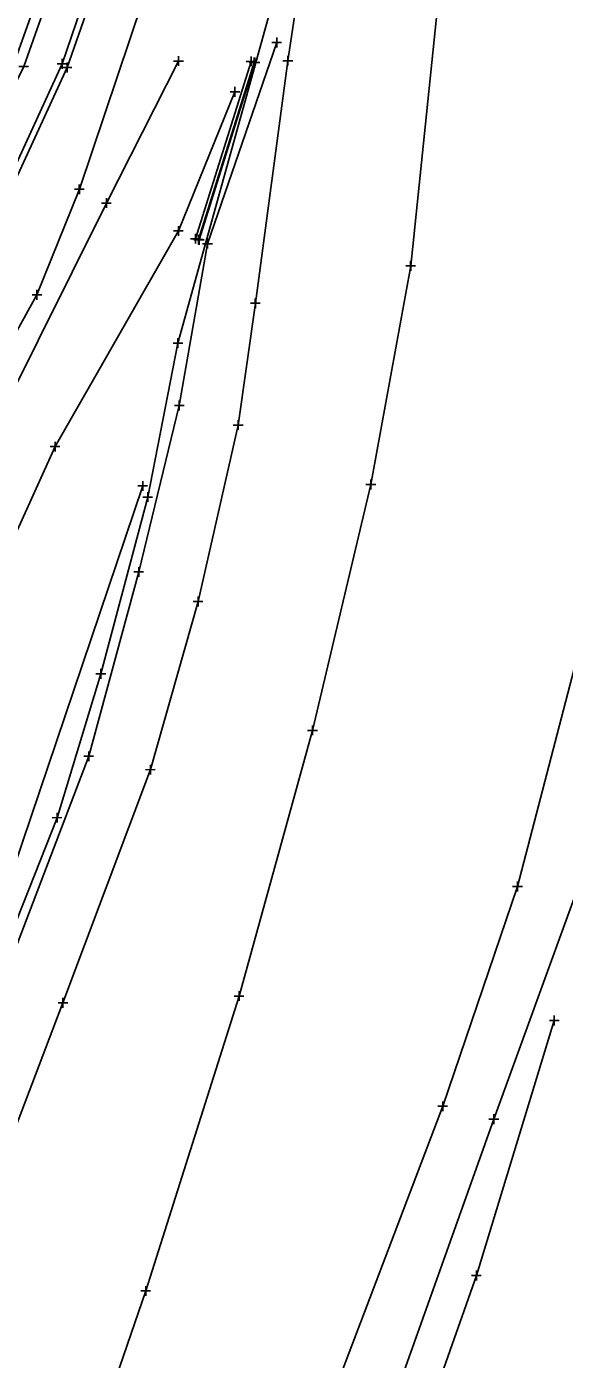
# Model space of a CAD drawing. Extents: x -1 to 1157254, y -1 to 2021979.
# Drawn here: x 1151619.2 to 1151689.1, y 2019275.4 to 2019448.3 of the extents above; entities that cross this region are included whole.
import ezdxf

# ---------------------------------------------------------------- set-up
doc = ezdxf.new("R2010")
doc.units = 0
for name, color, linetype in [('S_BUILDING_ANNOT', 7, 'Continuous'), ('S_CTL_TABLE', 7, 'Continuous'), ('S_DRIVEWAY_ANNOT', 7, 'Continuous'), ('S_EDGE_BITUMINOUS_ANNOT', 7, 'Continuous'), ('S_EDGE_CONCRETE', 7, 'Continuous'), ('S_EDGE_CONCRETE_ANNOT', 7, 'Continuous'), ('S_EDGE_PAVEMENT', 7, 'Continuous'), ('S_EXISTING_ALIGNMENT_ANNOT', 7, 'Continuous'), ('S_FLAG_POLE', 7, 'Continuous')]:
    doc.layers.add(name, color=color, linetype=linetype)

msp = doc.modelspace()

# ---------------------------------------------------------------- linework, layer by layer
at = {"layer": 'S_BUILDING_ANNOT'}
for p, q in [((1151651.74, 2019445.58), (1151651.73, 2019446.85)), ((1151651.1, 2019446.21), (1151652.37, 2019446.22)), ((1151651.74, 2019446.21), (1151651.74, 2019446.21)), ((1151623.2, 2019443.45), (1151624.48, 2019443.45)), ((1151623.84, 2019442.81), (1151623.84, 2019444.09)), ((1151623.84, 2019443.45), (1151623.84, 2019443.45)), ((1151647.77, 2019443.76), (1151649.04, 2019443.77)), ((1151648.15, 2019443.64), (1151649.42, 2019443.65)), ((1151648.41, 2019443.13), (1151648.41, 2019444.4)), ((1151648.41, 2019443.76), (1151648.41, 2019443.76)), ((1151648.79, 2019443.01), (1151648.79, 2019444.28)), ((1151648.79, 2019443.64), (1151648.79, 2019443.64)), ((1151652.53, 2019443.85), (1151653.8, 2019443.85)), ((1151653.17, 2019443.21), (1151653.17, 2019444.49)), ((1151653.17, 2019443.85), (1151653.17, 2019443.85)), ((1151618.22, 2019443.11), (1151619.49, 2019443.11)), ((1151626.09, 2019426.53), (1151626.08, 2019427.81)), ((1151625.45, 2019427.17), (1151626.72, 2019427.17)), ((1151626.09, 2019427.17), (1151626.09, 2019427.17)), ((1151641.18, 2019420.12), (1151641.17, 2019421.4)), ((1151641.56, 2019420), (1151641.56, 2019421.28)), ((1151640.54, 2019420.76), (1151641.81, 2019420.76)), ((1151640.92, 2019420.64), (1151642.19, 2019420.64)), ((1151641.18, 2019420.76), (1151641.18, 2019420.76)), ((1151641.56, 2019420.64), (1151641.56, 2019420.64)), ((1151642.1, 2019420.11), (1151643.37, 2019420.11)), ((1151642.73, 2019419.47), (1151642.73, 2019420.74)), ((1151642.73, 2019420.11), (1151642.73, 2019420.11)), ((1151669.13, 2019416.6), (1151669.12, 2019417.88)), ((1151668.49, 2019417.24), (1151669.76, 2019417.24)), ((1151669.13, 2019417.24), (1151669.13, 2019417.24)), ((1151620.59, 2019412.84), (1151620.58, 2019414.11)), ((1151619.95, 2019413.48), (1151621.22, 2019413.48)), ((1151620.59, 2019413.48), (1151620.59, 2019413.48)), ((1151648.32, 2019412.39), (1151649.59, 2019412.39)), ((1151648.96, 2019411.75), (1151648.95, 2019413.02)), ((1151648.96, 2019412.39), (1151648.96, 2019412.39)), ((1151638.26, 2019407.22), (1151639.53, 2019407.22)), ((1151638.9, 2019406.58), (1151638.9, 2019407.86)), ((1151638.9, 2019407.22), (1151638.9, 2019407.22)), ((1151638.43, 2019399.11), (1151639.7, 2019399.11)), ((1151639.07, 2019398.47), (1151639.07, 2019399.75)), ((1151639.07, 2019399.11), (1151639.07, 2019399.11)), ((1151646.72, 2019395.94), (1151646.72, 2019397.22)), ((1151646.09, 2019396.58), (1151647.36, 2019396.58)), ((1151646.72, 2019396.58), (1151646.72, 2019396.58)), ((1151663.32, 2019388.86), (1151664.59, 2019388.86)), ((1151663.96, 2019388.23), (1151663.95, 2019389.5)), ((1151663.96, 2019388.86), (1151663.96, 2019388.86)), ((1151634.33, 2019387.23), (1151635.6, 2019387.23)), ((1151634.97, 2019386.6), (1151634.97, 2019387.87)), ((1151634.97, 2019387.23), (1151634.97, 2019387.23)), ((1151633.8, 2019376.88), (1151633.8, 2019378.16)), ((1151633.16, 2019377.52), (1151634.43, 2019377.52)), ((1151633.8, 2019377.52), (1151633.8, 2019377.52)), ((1151641.51, 2019373.06), (1151641.51, 2019374.34)), ((1151640.87, 2019373.7), (1151642.15, 2019373.7)), ((1151641.51, 2019373.7), (1151641.51, 2019373.7)), ((1151628.24, 2019364.3), (1151629.51, 2019364.31)), ((1151628.88, 2019363.67), (1151628.87, 2019364.94)), ((1151628.88, 2019364.3), (1151628.88, 2019364.3)), ((1151655.73, 2019356.97), (1151657.01, 2019356.97)), ((1151656.37, 2019356.34), (1151656.37, 2019357.61)), ((1151656.37, 2019356.97), (1151656.37, 2019356.97)), ((1151626.67, 2019353.6), (1151627.95, 2019353.6)), ((1151627.31, 2019352.96), (1151627.31, 2019354.23)), ((1151627.31, 2019353.6), (1151627.31, 2019353.6)), ((1151634.68, 2019351.86), (1151635.95, 2019351.87)), ((1151635.32, 2019351.23), (1151635.32, 2019352.5)), ((1151635.32, 2019351.87), (1151635.32, 2019351.87)), ((1151622.56, 2019345.64), (1151623.83, 2019345.65)), ((1151623.2, 2019345.01), (1151623.2, 2019346.28)), ((1151623.2, 2019345.64), (1151623.2, 2019345.64)), ((1151682.37, 2019336.72), (1151683.65, 2019336.72)), ((1151683.01, 2019336.08), (1151683.01, 2019337.36)), ((1151683.01, 2019336.72), (1151683.01, 2019336.72)), ((1151646.2, 2019322.5), (1151647.47, 2019322.5)), ((1151646.84, 2019321.87), (1151646.83, 2019323.14)), ((1151646.83, 2019322.5), (1151646.83, 2019322.5)), ((1151623.32, 2019321.63), (1151624.59, 2019321.63)), ((1151623.96, 2019320.99), (1151623.96, 2019322.27)), ((1151623.96, 2019321.63), (1151623.96, 2019321.63)), ((1151673.3, 2019307.55), (1151673.3, 2019308.82)), ((1151672.66, 2019308.19), (1151673.93, 2019308.19)), ((1151673.3, 2019308.19), (1151673.3, 2019308.19)), ((1151679.94, 2019305.89), (1151679.93, 2019307.16)), ((1151679.3, 2019306.53), (1151680.57, 2019306.53)), ((1151679.94, 2019306.53), (1151679.94, 2019306.53)), ((1151634.71, 2019283.6), (1151634.71, 2019284.87)), ((1151634.07, 2019284.23), (1151635.35, 2019284.23)), ((1151634.71, 2019284.23), (1151634.71, 2019284.23))]:
    msp.add_line(p, q, dxfattribs=at)
at = {"layer": 'S_CTL_TABLE'}
for p, q in [((1151624.49, 2019442.33), (1151624.49, 2019443.6)), ((1151638.34, 2019443.81), (1151639.61, 2019443.81)), ((1151638.98, 2019443.18), (1151638.97, 2019444.45)), ((1151638.98, 2019443.81), (1151638.98, 2019443.81)), ((1151648.25, 2019443.61), (1151649.52, 2019443.62)), ((1151648.89, 2019442.98), (1151648.88, 2019444.25)), ((1151648.88, 2019443.61), (1151648.88, 2019443.61)), ((1151623.85, 2019442.96), (1151625.13, 2019442.97)), ((1151624.49, 2019442.97), (1151624.49, 2019442.97)), ((1151646.3, 2019439.17), (1151646.3, 2019440.45)), ((1151645.66, 2019439.81), (1151646.93, 2019439.81)), ((1151646.3, 2019439.81), (1151646.3, 2019439.81)), ((1151628.97, 2019425.39), (1151630.24, 2019425.39)), ((1151629.61, 2019424.75), (1151629.61, 2019426.02)), ((1151629.61, 2019425.39), (1151629.61, 2019425.39)), ((1151638.32, 2019421.76), (1151639.59, 2019421.77)), ((1151638.96, 2019421.13), (1151638.96, 2019422.4)), ((1151638.96, 2019421.77), (1151638.96, 2019421.77)), ((1151641.65, 2019419.97), (1151641.65, 2019421.25)), ((1151641.02, 2019420.61), (1151642.29, 2019420.61)), ((1151641.65, 2019420.61), (1151641.65, 2019420.61)), ((1151622.3, 2019393.79), (1151623.57, 2019393.79)), ((1151622.93, 2019393.15), (1151622.93, 2019394.42)), ((1151622.93, 2019393.79), (1151622.93, 2019393.79)), ((1151633.69, 2019388.68), (1151634.96, 2019388.68)), ((1151634.32, 2019388.04), (1151634.32, 2019389.31)), ((1151634.32, 2019388.68), (1151634.32, 2019388.68)), ((1151687.14, 2019319.32), (1151688.41, 2019319.32)), ((1151687.78, 2019318.68), (1151687.78, 2019319.96)), ((1151687.78, 2019319.32), (1151687.78, 2019319.32)), ((1151677.03, 2019286.25), (1151678.3, 2019286.25)), ((1151677.67, 2019285.61), (1151677.66, 2019286.88)), ((1151677.66, 2019286.25), (1151677.66, 2019286.25))]:
    msp.add_line(p, q, dxfattribs=at)
at = {"layer": 'S_DRIVEWAY_ANNOT'}
msp.add_lwpolyline([(1151651.47, 2019520.49), (1151648.35, 2019494.94), (1151642.93, 2019453.01), (1151634.35, 2019451.64), (1151626.09, 2019427.17), (1151620.59, 2019413.48), (1151609.61, 2019393.71), (1151597.12, 2019376.77), (1151583, 2019354.65), (1151569.57, 2019337.47), (1151557.38, 2019323.59), (1151543.26, 2019310.23)], dxfattribs=at)
at = {"layer": 'S_EDGE_BITUMINOUS_ANNOT'}
for points in [[(1151656.97, 2019640.74), (1151652.85, 2019578.69), (1151645.47, 2019542.24), (1151639.62, 2019515.83), (1151632.61, 2019488.58), (1151624.44, 2019462.62), (1151617.83, 2019444.2), (1151605.65, 2019419.87), (1151596.45, 2019403), (1151587.54, 2019388.09), (1151575.57, 2019371.06), (1151559.08, 2019349.14), (1151547.2, 2019335.14), (1151532.34, 2019321.91), (1151526.82, 2019315.77)], [(1151661.79, 2019619.06), (1151660.51, 2019587.98), (1151656.76, 2019562.88), (1151650.81, 2019536.28), (1151647.92, 2019522.04), (1151642.18, 2019499.13), (1151630.81, 2019461.03), (1151624.49, 2019442.97), (1151616.61, 2019425.86), (1151614.55, 2019421.37), (1151612.72, 2019418.75), (1151602.4, 2019400.52), (1151594.84, 2019386.81), (1151591.39, 2019381.53), (1151577.01, 2019361.63), (1151562.03, 2019341.75), (1151552.36, 2019329.79), (1151545.95, 2019324.01), (1151531.53, 2019311.49)], [(1151638.98, 2019443.81), (1151629.61, 2019425.39), (1151616.29, 2019398.6), (1151590.7, 2019353.34), (1151565.02, 2019320.31), (1151544.34, 2019297.08)], [(1151648.88, 2019443.61), (1151641.65, 2019420.61)], [(1151646.3, 2019439.81), (1151638.96, 2019421.77), (1151622.93, 2019393.79), (1151602.01, 2019347.62), (1151583.7, 2019311.16), (1151560.83, 2019286.44)], [(1151634.32, 2019388.68), (1151617.54, 2019339), (1151603.65, 2019303.92), (1151588.23, 2019283.39)], [(1151687.78, 2019319.32), (1151677.66, 2019286.25), (1151663.92, 2019247.23), (1151652.53, 2019210.1), (1151639.32, 2019170.9)]]:
    msp.add_lwpolyline(points, dxfattribs=at)
at = {"layer": 'S_EDGE_CONCRETE'}
for points in [[(1151665.32, 2019618.35), (1151663.56, 2019588.8), (1151659.6, 2019534.06), (1151659.4, 2019525.74), (1151657.28, 2019494.5), (1151654.81, 2019454.84), (1151653.17, 2019443.85), (1151648.96, 2019412.39), (1151646.72, 2019396.58), (1151641.51, 2019373.7), (1151635.32, 2019351.87), (1151623.96, 2019321.63), (1151610.64, 2019286.76), (1151594.67, 2019246.27), (1151580.05, 2019209.17), (1151567.29, 2019174.79), (1151552.07, 2019136.21), (1151533.12, 2019087.68), (1151518.11, 2019049.1), (1151500.76, 2019006.34), (1151490.98, 2018988.8), (1151485.56, 2018980.44)], [(1151704.86, 2019608.44), (1151705.24, 2019577.73), (1151704.48, 2019532.5), (1151704.1, 2019496.82), (1151702.93, 2019464.9), (1151696.53, 2019399.83), (1151690.62, 2019365.93), (1151683.01, 2019336.72), (1151673.3, 2019308.19), (1151660.32, 2019274.07), (1151648.25, 2019241.97), (1151632.02, 2019198.81), (1151613.86, 2019145.04), (1151594.26, 2019091.55), (1151580.36, 2019053.78), (1151566.62, 2019017.43), (1151557.29, 2018988.35), (1151554.82, 2018969.45), (1151556.64, 2018941.42)]]:
    msp.add_lwpolyline(points, dxfattribs=at)
at = {"layer": 'S_EDGE_CONCRETE_ANNOT'}
msp.add_lwpolyline([(1151682.41, 2019690.88), (1151677.44, 2019534.74), (1151674.93, 2019495.36), (1151672.55, 2019450.33), (1151669.13, 2019417.24), (1151663.96, 2019388.86), (1151656.37, 2019356.97), (1151646.83, 2019322.5), (1151634.71, 2019284.23), (1151627.46, 2019263.12), (1151620.13, 2019244.31), (1151611.67, 2019223.55), (1151596.83, 2019183.47), (1151581.68, 2019145.09), (1151564.36, 2019099.41)], dxfattribs=at)
at = {"layer": 'S_EDGE_PAVEMENT'}
for points in [[(1151678.47, 2019913.2), (1151677.32, 2019893.25), (1151674.5, 2019848.21), (1151671.66, 2019784.4), (1151670.47, 2019748.35), (1151668.33, 2019693.33), (1151666.31, 2019657.65), (1151663.78, 2019619.32), (1151661.98, 2019588.03), (1151660.12, 2019562.72), (1151658.24, 2019535.25), (1151657.78, 2019525.86), (1151655.58, 2019494.48), (1151653.12, 2019454.64), (1151651.07, 2019450.93), (1151638.9, 2019407.22), (1151634.97, 2019387.23), (1151628.88, 2019364.3), (1151623.2, 2019345.64), (1151615.74, 2019326.8), (1151606.22, 2019302.36), (1151602.28, 2019293.49), (1151600.48, 2019290.06)], [(1151648.41, 2019443.76), (1151641.18, 2019420.76)], [(1151648.79, 2019443.64), (1151641.56, 2019420.64)]]:
    msp.add_lwpolyline(points, dxfattribs=at)
at = {"layer": 'S_EXISTING_ALIGNMENT_ANNOT'}
for points in [[(1151658, 2019640.31), (1151654.6, 2019578.39), (1151646.72, 2019541.42), (1151640.83, 2019515.22), (1151633.46, 2019488.44), (1151625.73, 2019462.45), (1151618.86, 2019443.11), (1151606.96, 2019418.98), (1151597.48, 2019402.17), (1151588.83, 2019387.16), (1151576.55, 2019370.06), (1151560.33, 2019348.3), (1151547.95, 2019334.2), (1151533.51, 2019320.51), (1151527.99, 2019315.08), (1151527.92, 2019313.42), (1151528.38, 2019312.08), (1151529.17, 2019310.97)], [(1151660.79, 2019605.72), (1151659.91, 2019584.82), (1151659.22, 2019579.66), (1151657.63, 2019570.15), (1151649.05, 2019531.68), (1151642.71, 2019504.31), (1151635.48, 2019479.5), (1151629.99, 2019461.49), (1151623.84, 2019443.45), (1151615.96, 2019426.27), (1151609.16, 2019413.45), (1151602.06, 2019400.9), (1151593.39, 2019385.82), (1151590.46, 2019381.17), (1151576.55, 2019362.41), (1151561.9, 2019342.64), (1151551.62, 2019330.91), (1151540.75, 2019320.14), (1151529.82, 2019311.02)]]:
    msp.add_lwpolyline(points, dxfattribs=at)
at = {"layer": 'S_FLAG_POLE'}
for points in [[(1151715.45, 2019596.2), (1151715.07, 2019579.24), (1151714.27, 2019533.29), (1151711.4, 2019496.69), (1151710.6, 2019463.15), (1151708.62, 2019424.41), (1151704.78, 2019395.8), (1151698.68, 2019365.71), (1151690.54, 2019335.66), (1151679.94, 2019306.53), (1151667.35, 2019271.18), (1151655.32, 2019239.37), (1151639.86, 2019196.4), (1151634.5, 2019181.31), (1151615.7, 2019127.93), (1151601.48, 2019087.7), (1151587.68, 2019050.48), (1151575.6, 2019015.8), (1151564.48, 2018986.56), (1151559.43, 2018965.1), (1151561.48, 2018942.51)], [(1151651.74, 2019446.21), (1151642.73, 2019420.11), (1151639.07, 2019399.11), (1151633.8, 2019377.52), (1151627.31, 2019353.6), (1151616.19, 2019324.46), (1151605.67, 2019296.18), (1151599.02, 2019285.94), (1151584.12, 2019249.83), (1151584.02, 2019249.78), (1151575.24, 2019228.32), (1151565.98, 2019203.98), (1151563.23, 2019187.26), (1151551.04, 2019156.21), (1151544.92, 2019141), (1151525.15, 2019091.21), (1151509.97, 2019051.62), (1151493.39, 2019009.53), (1151485.44, 2018993.67), (1151485.4, 2018993.91), (1151479.82, 2018984.3)]]:
    msp.add_lwpolyline(points, dxfattribs=at)

doc.saveas('drawing.dxf')
